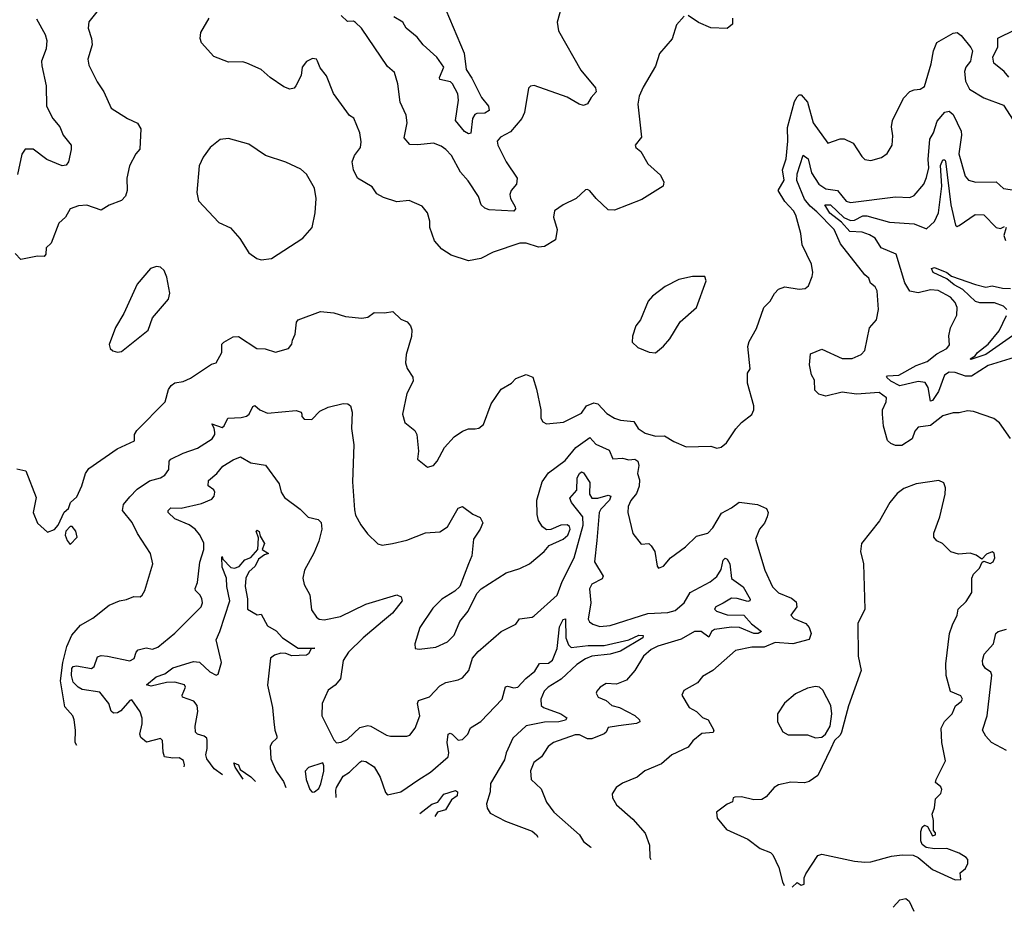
# Model space of a CAD drawing. Extents: x 1552294 to 1694791, y 811929 to 917222.
# Tile 413 of 643: x 1659829 to 1664624, y 829802 to 834147. Entities that reach past the tile are written whole.
import ezdxf

# ---------------------------------------------------------------- set-up
doc = ezdxf.new("R2010")
doc.units = 0

msp = doc.modelspace()

# ---------------------------------------------------------------- linework, layer by layer
at = {"layer": '0CON10XD'}
for points in [[(1660204.2, 834185), (1660166.2, 834136.2), (1660162.5, 834105), (1660178.6, 834055), (1660181.4, 834025), (1660160, 833955), (1660165.6, 833925), (1660205.6, 833845), (1660238.6, 833795), (1660275, 833716.2), (1660353.3, 833665), (1660403, 833643), (1660418, 833615), (1660414.1, 833515.9), (1660395, 833493.3), (1660362.9, 833435), (1660351.1, 833375), (1660351.9, 833315), (1660343.7, 833286.3), (1660325, 833265.6), (1660265, 833242.9), (1660225, 833218.5), (1660155, 833243.5), (1660115, 833240), (1660074.4, 833225.6), (1660051.2, 833185), (1660019.2, 833155), (1659981.4, 833058.6), (1659958, 833035), (1659956.2, 833005), (1659947.5, 832992.5), (1659915, 832994.3), (1659835, 832979.2), (1659806.9, 833006.9)], [(1662465.7, 834204.3), (1662447.1, 834135), (1662452.7, 834092.7), (1662561.7, 833901.7), (1662633.3, 833815), (1662636.7, 833795), (1662611.7, 833768.3), (1662595, 833737.5), (1662575, 833728.8), (1662553.3, 833735), (1662495, 833770), (1662335, 833826.7), (1662316.4, 833823.6), (1662306.2, 833813.8), (1662286.9, 833695), (1662275, 833666.2), (1662220, 833600), (1662170, 833575), (1662154.5, 833555), (1662158.2, 833535), (1662197.8, 833455), (1662251.1, 833375), (1662248.9, 833345), (1662222.5, 833315), (1662215.7, 833295), (1662220, 833275), (1662242.5, 833235), (1662244, 833225), (1662235, 833214.5), (1662115, 833221.1), (1662095, 833229.2), (1662075.6, 833245.6), (1662063.1, 833285), (1662012.4, 833362.4), (1661975, 833404.5), (1661931.3, 833485), (1661905, 833514.6), (1661881.5, 833531.5), (1661845, 833544.6), (1661767.2, 833537.2), (1661728.3, 833538.3), (1661701.5, 833571.5), (1661715.5, 833645), (1661711.7, 833681.7), (1661681.5, 833745), (1661670, 833835), (1661655, 833890), (1661619.5, 833919.5), (1661492.9, 834105), (1661465, 834134), (1661455, 834139.2), (1661425, 834138.5), (1661395, 834167.1)], [(1661904.7, 834195), (1661993.5, 833983.5), (1662002.6, 833905), (1662031.7, 833861.7), (1662078.3, 833768.3), (1662112.7, 833725), (1662115.9, 833705), (1662095, 833691.6), (1662055, 833690), (1662045, 833684.4), (1662033.5, 833665), (1662025.4, 833594.6), (1662015, 833590.6), (1661995, 833602.1), (1661952, 833655), (1661965.3, 833755), (1661962, 833785), (1661937.2, 833835), (1661926.7, 833845), (1661874.7, 833855), (1661873, 833865), (1661894.7, 833915), (1661860, 833965), (1661794.2, 834024.2), (1661765, 834062.1), (1661711.5, 834105), (1661694.5, 834135), (1661651.2, 834161.2)], [(1659910.7, 834150.7), (1659952.3, 834075), (1659960.9, 834045), (1659958.2, 834005), (1659934.4, 833945), (1659937.3, 833922.7), (1659957.5, 833825), (1659959.5, 833725), (1659990, 833665), (1660025, 833624.4), (1660040.4, 833585), (1660078.9, 833535), (1660080, 833515), (1660066, 833455), (1660055, 833437.5), (1660035, 833435.5), (1659960.6, 833465), (1659895, 833515.6), (1659855, 833515.8), (1659838.8, 833491.2), (1659817.8, 833392.2)], [(1663065, 834164), (1663027.5, 834122.5), (1663006.4, 834053.6), (1662945, 833982.5), (1662925, 833920), (1662865, 833818.8), (1662846.4, 833775), (1662839.6, 833735), (1662857.3, 833575), (1662827.1, 833535), (1662829.6, 833525), (1662854.3, 833505), (1662888, 833445), (1662949.7, 833389.7), (1662965.8, 833355), (1662962, 833335), (1662859.1, 833270.9), (1662725, 833218), (1662695, 833221.2), (1662636.7, 833275), (1662605, 833313.3), (1662595, 833320), (1662585, 833317.5), (1662538.8, 833275), (1662475, 833245.5), (1662434.3, 833215), (1662429.4, 833185), (1662445.9, 833124.1), (1662438.8, 833075), (1662385, 833041.2), (1662355, 833038.8), (1662295, 833057.5), (1662265, 833058.6), (1662135, 833014.3), (1662075, 832983.8), (1662015, 832972), (1661929.7, 832999.7), (1661885, 833028), (1661849.7, 833069.7), (1661826, 833135), (1661825.8, 833165), (1661815.5, 833205.5), (1661789.1, 833239.1), (1661725, 833265.8), (1661665, 833259.4), (1661600.8, 833280.8), (1661568.9, 833298.9), (1661545, 833332.5), (1661474.4, 833375), (1661453.8, 833415), (1661447.9, 833455), (1661459.1, 833485), (1661488.9, 833525), (1661492.3, 833552.3), (1661485.5, 833595.5), (1661456.9, 833666.9), (1661435, 833680), (1661357.9, 833787.9), (1661323, 833873), (1661291.7, 833911.7), (1661280, 833945), (1661274.2, 833954.2), (1661255, 833957.5), (1661225, 833943.3), (1661204.5, 833915.5), (1661200, 833875), (1661173.8, 833825), (1661165, 833814), (1661145, 833808.1), (1661115, 833820), (1661048.6, 833865), (1661005, 833904.4), (1660935, 833935.5), (1660915, 833940.9), (1660845, 833940.4), (1660775, 833967.5), (1660714.6, 834034.6), (1660707.5, 834055), (1660711.5, 834085), (1660751.9, 834155)], [(1663301.2, 834155), (1663300, 834125), (1663275, 834104), (1663195, 834107.1), (1663135, 834133.8), (1663085, 834168)], [(1664647, 833867), (1664624, 833895), (1664574, 833935), (1664568.8, 833965), (1664593.3, 834015), (1664593.6, 834056.4), (1664675, 834097.5)], [(1659815, 831958.8), (1659858.3, 831948.3), (1659908.3, 831818.3), (1659894.2, 831745), (1659915, 831693.3), (1659965, 831650), (1659997.8, 831662.2), (1660015.7, 831684.3), (1660045, 831747.5), (1660066.7, 831765), (1660076.7, 831795), (1660107.8, 831822.2), (1660132, 831875), (1660148.8, 831935), (1660165, 831960), (1660303.3, 832055), (1660387.5, 832095), (1660387.5, 832125), (1660400, 832145), (1660538, 832285), (1660553.8, 832345), (1660566.2, 832365), (1660585, 832377.5), (1660625, 832383.8), (1660660.3, 832399.7), (1660762.2, 832467.8), (1660785.6, 832475), (1660813.3, 832525), (1660812.5, 832565), (1660823.7, 832576.3), (1660868.3, 832601.7), (1660895, 832603.5), (1660984, 832545), (1661025, 832542.5), (1661075, 832527.5), (1661138.8, 832545), (1661154.2, 832565), (1661158, 832585), (1661170, 832615), (1661177.3, 832672.7), (1661185, 832683.8), (1661294.4, 832725.6), (1661359.3, 832719.3), (1661415, 832700), (1661495, 832692.9), (1661525, 832698), (1661555, 832720), (1661605, 832718), (1661646.7, 832725), (1661685, 832688), (1661716.2, 832675), (1661732.5, 832655), (1661738.6, 832635), (1661737.6, 832602.4), (1661711.9, 832515), (1661707.1, 832475), (1661716.6, 832446.6), (1661744, 832405), (1661745.7, 832385.7), (1661714.3, 832325), (1661693.6, 832225), (1661704.6, 832184.6), (1661754, 832145), (1661762.5, 832125), (1661770.8, 832045), (1661766.7, 832005), (1661815, 831966), (1661845, 831974.2), (1661862.5, 831995), (1661897.4, 832062.6), (1661945, 832114.2), (1661985, 832142.5), (1662015, 832152.5), (1662047, 832153), (1662065, 832155.8), (1662087.5, 832175), (1662125.8, 832275), (1662174.3, 832345.7), (1662224.1, 832375.9), (1662245, 832398.8), (1662295, 832417.5), (1662327.5, 832405), (1662346.1, 832346.1), (1662366.2, 832245), (1662366.7, 832205), (1662377, 832187), (1662395, 832177.5), (1662476.7, 832185), (1662565, 832230), (1662590, 832265), (1662625, 832280.5), (1662645, 832274.5), (1662688.7, 832228.7), (1662725, 832205.6), (1662755, 832195.6), (1662819.4, 832189.4), (1662840.6, 832155), (1662875, 832132.7), (1662925, 832117.5), (1662969.3, 832119.3), (1663015, 832091.4), (1663075, 832065.7), (1663195, 832068.8), (1663225, 832059.2), (1663245, 832064.3), (1663272, 832085), (1663317.3, 832152.7), (1663345, 832183.3), (1663395, 832222.5), (1663403.8, 832245), (1663403.8, 832265), (1663373.9, 832376.1), (1663373.3, 832425), (1663386.7, 832445), (1663375.5, 832555), (1663381.1, 832578.9), (1663418.1, 832641.9), (1663453.3, 832745), (1663484.1, 832775.9), (1663505, 832813.3), (1663525, 832834), (1663555, 832846), (1663625, 832834), (1663655, 832836.7), (1663670.7, 832849.3), (1663689.2, 832895), (1663692.5, 832915), (1663685.5, 832955), (1663640, 833050), (1663633.3, 833105), (1663608.2, 833195), (1663598.2, 833215), (1663555, 833261.5), (1663523.6, 833315), (1663552.7, 833365), (1663543.5, 833415), (1663561.5, 833468.5), (1663569.7, 833555), (1663567.7, 833622.3), (1663602.1, 833747.9), (1663615, 833771.2), (1663625, 833781.2), (1663635, 833781.2), (1663665.8, 833745.8), (1663693.8, 833643.8), (1663764.6, 833544.6), (1663825, 833565.7), (1663845, 833566), (1663888, 833545), (1663929.7, 833479.7), (1663945.8, 833465.8), (1663975, 833461.4), (1664026.7, 833475), (1664054, 833495), (1664078.6, 833535), (1664081.7, 833581.7), (1664074.5, 833625), (1664079.6, 833655), (1664132.9, 833765), (1664165, 833797.5), (1664185, 833805.8), (1664215, 833808), (1664235, 833821.2), (1664267.3, 833932.7), (1664278.9, 833995), (1664295, 834036), (1664375, 834082), (1664395, 834084.2), (1664415, 834070.8), (1664462, 834012), (1664469.4, 833995), (1664463.3, 833965), (1664458.9, 833945), (1664436.5, 833915), (1664430, 833895), (1664435, 833846.7), (1664455, 833808), (1664525, 833765.8), (1664620.7, 833730.7), (1664667, 833657)], [(1664655, 832106.7), (1664601.7, 832181.7), (1664574.1, 832204.1), (1664475, 832238.1), (1664445, 832241.5), (1664405, 832231.5), (1664375, 832231.8), (1664325, 832217.3), (1664265, 832169.4), (1664205, 832161.8), (1664188.5, 832141.5), (1664175, 832104.6), (1664125, 832072.7), (1664095, 832072.1), (1664071.4, 832081.4), (1664055, 832096.7), (1664036.6, 832166.6), (1664031.3, 832225), (1664031.2, 832245), (1664049.2, 832285), (1664050, 832305), (1664015, 832330), (1663905, 832321.5), (1663835, 832331.5), (1663755, 832311.9), (1663721.4, 832321.4), (1663702.3, 832342.3), (1663699.9, 832389.9), (1663685.9, 832415.9), (1663675.5, 832465), (1663680.7, 832519.3), (1663735, 832542.2), (1663835, 832496.7), (1663884, 832496), (1663927.5, 832515), (1663945.8, 832535), (1663967.5, 832645), (1664001.2, 832685), (1664010.8, 832735), (1664005.6, 832825), (1663995.8, 832845), (1663972.9, 832862.9), (1663965, 832887.5), (1663945, 832903.8), (1663826.2, 833055), (1663796, 833125), (1663711, 833211), (1663678.1, 833238.1), (1663651.9, 833271.9), (1663613.8, 833363.8), (1663615, 833395.5), (1663645, 833486.9), (1663668.8, 833468.8), (1663685, 833401.1), (1663720.3, 833345), (1663755, 833323.3), (1663812.7, 833315), (1663853.4, 833263.4), (1663875, 833255.9), (1664095, 833283.3), (1664165, 833280.4), (1664185, 833290), (1664232, 833345), (1664245, 833378.8), (1664257.5, 833425), (1664253.3, 833465), (1664262.2, 833565), (1664280, 833595), (1664297.9, 833652.1), (1664335, 833697.1), (1664355, 833701.4), (1664375, 833684.4), (1664413.5, 833603.5), (1664415.9, 833585), (1664403.2, 833493.2), (1664433.6, 833385), (1664449.2, 833365), (1664485, 833354.7), (1664585, 833356.2), (1664621.2, 833325), (1664695, 833312.9)], [(1661005, 832977.5), (1661055, 832983.8), (1661207.2, 833082.8), (1661253.8, 833135), (1661268.6, 833205), (1661272.5, 833275), (1661265, 833326.7), (1661226.2, 833395), (1661197.9, 833417.9), (1661125, 833452.9), (1661026.2, 833485), (1660945, 833540.8), (1660845, 833568.8), (1660805, 833563.3), (1660756.2, 833525), (1660722.9, 833477.1), (1660702.9, 833435), (1660692, 833305), (1660700, 833265), (1660798.3, 833158.3), (1660855, 833132.5), (1660900.7, 833080.7), (1660945, 833011.2), (1660983.9, 832983.9), (1661005, 832977.5)], [(1664715, 832513.1), (1664545, 832461.5), (1664465, 832410.2), (1664435, 832409.3), (1664385, 832427.7), (1664355, 832429.4), (1664332.4, 832415), (1664304.2, 832335.8), (1664275, 832291.1), (1664265, 832287.5), (1664252.8, 832355), (1664239, 832379), (1664205, 832384), (1664115, 832363.4), (1664071.5, 832385), (1664051.1, 832405), (1664055, 832412), (1664111.2, 832415), (1664195, 832462.3), (1664249.2, 832480.8), (1664295, 832518.9), (1664343.8, 832545), (1664357.7, 832562.3), (1664353.9, 832606.1), (1664362, 832645), (1664393, 832707), (1664395.3, 832745), (1664385, 832768.9), (1664361.5, 832795), (1664302.4, 832827.6), (1664265, 832830.5), (1664205, 832815.6), (1664165, 832823.3), (1664139.4, 832865), (1664097.1, 833005), (1664024.5, 833034.5), (1663995, 833081.8), (1663968.3, 833098.3), (1663932.3, 833112.3), (1663872.2, 833115), (1663831.1, 833161.1), (1663775, 833204), (1663750, 833245), (1663777.7, 833245), (1663843.5, 833183.5), (1663875, 833168.5), (1663895, 833170.8), (1663935, 833191.1), (1663955, 833191.5), (1664065, 833160.8), (1664185, 833152.9), (1664245, 833127.7), (1664285, 833163.3), (1664304.3, 833205), (1664320.2, 833335), (1664313.1, 833436.9), (1664325, 833464.5), (1664335, 833464.3), (1664337.1, 833457.1), (1664364.5, 833245), (1664386, 833146), (1664395, 833139.4), (1664405, 833143.3), (1664482.4, 833197.6), (1664525, 833196.2), (1664585, 833134.4), (1664605, 833129.6), (1664625, 833139.1)], [(1664634, 833135), (1664621.5, 833095), (1664630.7, 833070.7)], [(1660305, 832526.2), (1660325, 832530), (1660455, 832633.3), (1660475.8, 832694.2), (1660554.3, 832785.7), (1660559.4, 832815), (1660545, 832892.5), (1660532.5, 832925), (1660515, 832940.8), (1660495, 832944.4), (1660466.2, 832935), (1660401.4, 832858.6), (1660336.7, 832715), (1660295, 832647.5), (1660263.9, 832563.9), (1660270, 832545), (1660283, 832533), (1660305, 832526.2)], [(1664637.4, 832735), (1664620.8, 832750.8), (1664577.3, 832767.3), (1664505, 832767.8), (1664483.4, 832773.4), (1664422.5, 832832.5), (1664380.7, 832855), (1664343.9, 832883.9), (1664278.5, 832915), (1664270, 832935), (1664285, 832939.6), (1664345, 832915.2), (1664367.8, 832897.8), (1664484.2, 832855.8), (1664535, 832844.3), (1664565, 832849.5), (1664615, 832837.9), (1664653.7, 832836.3)], [(1662925, 832523.3), (1662963.9, 832556.1), (1662995, 832592.5), (1663046.2, 832675), (1663125, 832743.8), (1663172, 832875), (1663165.6, 832895.6), (1663105, 832895.6), (1663038.8, 832881.2), (1662973.1, 832846.9), (1662910.9, 832799.1), (1662890, 832775), (1662852.5, 832685), (1662830, 832655), (1662813.8, 832605), (1662812.5, 832575), (1662839.3, 832549.3), (1662895, 832526.2), (1662925, 832523.3)], [(1664665, 832606.7), (1664535, 832515.2), (1664460.6, 832490.6), (1664458, 832495), (1664481.7, 832508.3), (1664493.9, 832525), (1664545, 832565.8), (1664599.2, 832630.8), (1664634.4, 832705)], [(1660107.2, 830610.5), (1660098.6, 830625), (1660100.4, 830685), (1660094.5, 830734.5), (1660087.1, 830755), (1660048.8, 830798.8), (1660026.9, 830925), (1660038.9, 831015), (1660057.7, 831092.3), (1660082.2, 831147.8), (1660125, 831196.2), (1660185, 831230), (1660265, 831294.2), (1660315, 831315.7), (1660348.7, 831321.3), (1660385, 831336), (1660415, 831333.8), (1660425, 831343.3), (1660437.5, 831365), (1660477.1, 831495), (1660465.8, 831545), (1660403, 831643), (1660377.3, 831697.3), (1660329.4, 831755), (1660335, 831783.8), (1660365, 831822), (1660400.9, 831859.1), (1660460.3, 831899.7), (1660515, 831914.7), (1660535, 831926.8), (1660555.3, 831955), (1660557.3, 831995), (1660565.5, 832005), (1660625, 832034.8), (1660695, 832058.8), (1660766.2, 832105), (1660780, 832125), (1660780, 832135), (1660776.7, 832156.7), (1660765, 832177.5), (1660815, 832160), (1660825, 832167.5), (1660842.5, 832205), (1660907.7, 832207.7), (1660933.3, 832215), (1660946.2, 832225), (1660965, 832262.5), (1660973.3, 832266.7), (1660998.8, 832245), (1661035, 832228.9), (1661175, 832243.3), (1661200, 832235), (1661202.5, 832225), (1661203, 832213), (1661215, 832200), (1661251.7, 832198.3), (1661291.1, 832238.9), (1661331.4, 832258.6), (1661405, 832275.9), (1661426.7, 832275), (1661440.6, 832265), (1661448, 832235), (1661444.1, 832155), (1661456, 832075), (1661449.6, 831895), (1661459.1, 831759.1), (1661465, 831732.5), (1661490, 831685), (1661522.1, 831642.1), (1661572.3, 831592.3), (1661595, 831586.2), (1661645, 831594.3), (1661715, 831610.6), (1661805, 831645.7), (1661875, 831651.2), (1661913.1, 831675), (1661963.9, 831766.1), (1661985, 831774.3), (1662035, 831737.8), (1662071.1, 831721.1), (1662084.3, 831695), (1662071.9, 831665), (1662038.5, 831615), (1662030.9, 831535), (1662015.4, 831494.6), (1661972.3, 831385), (1661948.6, 831361.4), (1661885, 831322.9), (1661841.5, 831278.5), (1661777.5, 831185), (1661752.5, 831105), (1661755, 831082.5), (1661775, 831080), (1661855, 831090), (1661912.9, 831115), (1661945, 831148.5), (1661972, 831215), (1662013.5, 831265), (1662055, 831351.2), (1662076.6, 831373.4), (1662198.6, 831451.4), (1662265, 831472.2), (1662312.5, 831495), (1662382.5, 831555), (1662408, 831585), (1662475, 831615.5), (1662498.2, 831635), (1662510.3, 831665), (1662506.5, 831676.5), (1662495, 831684.6), (1662465, 831683.2), (1662415, 831662.7), (1662395, 831661.1), (1662375.7, 831675), (1662356.1, 831706.1), (1662349.2, 831735), (1662346.9, 831805), (1662373.8, 831895), (1662405, 831938.2), (1662485, 831998.5), (1662537, 832063), (1662605, 832110.5), (1662635, 832077.9), (1662699.6, 832049.6), (1662717.8, 832007.8), (1662765, 832010.8), (1662795, 832001.4), (1662825, 832004.7), (1662839.4, 831995), (1662844.2, 831975), (1662837.5, 831935), (1662847.5, 831905), (1662846.5, 831873.5), (1662832.7, 831837.3), (1662805, 831803.8), (1662792.9, 831775), (1662790, 831745), (1662815, 831643.3), (1662855, 831591.2), (1662893.6, 831593.6), (1662905, 831583.3), (1662922, 831555), (1662933.6, 831483.6), (1662940, 831475), (1662965, 831483.3), (1662998.8, 831525), (1663071.3, 831578.7), (1663125, 831630.8), (1663180, 831645), (1663205, 831670), (1663247.2, 831742.8), (1663295, 831767.8), (1663333.5, 831796.5), (1663422.5, 831785), (1663465.4, 831765.4), (1663474.4, 831745), (1663470, 831725), (1663455.8, 831694.2), (1663432.5, 831665), (1663412.5, 831615), (1663458.2, 831465), (1663495, 831383.6), (1663525, 831354.5), (1663587.6, 831327.6), (1663610.2, 831310.2), (1663613.6, 831285), (1663584.2, 831245), (1663598.7, 831228.7), (1663657.1, 831205), (1663673.1, 831185), (1663684.3, 831155), (1663673.2, 831126.8), (1663595, 831105.3), (1663508.8, 831111.2), (1663455, 831090), (1663395, 831089.7), (1663315, 831072.5), (1663205, 830976.2), (1663155, 830946), (1663130, 830915), (1663062.7, 830877.3), (1663053.8, 830855), (1663088.8, 830795), (1663125, 830776), (1663155, 830746), (1663182.5, 830735), (1663210, 830685), (1663206.4, 830673.6), (1663151.7, 830668.3), (1663106.9, 830633.1), (1663085, 830602.5), (1663005.6, 830564.4), (1662955, 830520.8), (1662873, 830487), (1662836.7, 830455), (1662765, 830426.2), (1662733.3, 830405), (1662713.8, 830375), (1662716.2, 830355), (1662735, 830321.2), (1662815, 830251.2), (1662875, 830182), (1662895.5, 830125), (1662898.1, 830065), (1662902.1, 830055.1)], [(1660629.4, 830506.1), (1660631.6, 830515), (1660627.1, 830537.1), (1660605, 830550), (1660575, 830547.5), (1660534.7, 830554.7), (1660527.5, 830577.5), (1660524, 830634), (1660515, 830643.8), (1660445.8, 830625.8), (1660418.9, 830648.9), (1660414.4, 830665), (1660425.5, 830715), (1660425, 830742.5), (1660415, 830773.3), (1660375, 830832.5), (1660365, 830830), (1660321, 830779), (1660305, 830769.7), (1660285, 830768.2), (1660275, 830777.1), (1660262.7, 830815), (1660219.3, 830869.3), (1660133, 830883), (1660113.5, 830893.5), (1660089.2, 830919.2), (1660081.2, 830951.2), (1660083.5, 830985), (1660090, 830995), (1660105, 830997.9), (1660178.8, 830985), (1660191.2, 830995), (1660207.1, 831042.9), (1660225, 831049.1), (1660255.8, 831045.8), (1660365, 831021.8), (1660386.1, 831033.9), (1660395.4, 831064.6), (1660405, 831075.8), (1660445, 831085.5), (1660475, 831080), (1660501.5, 831088.5), (1660585, 831156.7), (1660712.7, 831285), (1660719.1, 831305), (1660715.8, 831325.8), (1660706.8, 831345), (1660684.7, 831365), (1660682.9, 831375), (1660694.7, 831405), (1660706.7, 831503.3), (1660725.3, 831564.7), (1660725, 831598), (1660705, 831638.9), (1660683.8, 831665), (1660653.5, 831685), (1660584.8, 831714.8), (1660552.7, 831745), (1660552.1, 831755), (1660565, 831767.5), (1660615, 831767.3), (1660715, 831790), (1660765, 831810.8), (1660776.7, 831825), (1660779.5, 831845), (1660775, 831855.6), (1660746, 831875), (1660748.6, 831901.4), (1660789.2, 831935), (1660818.9, 831971.1), (1660867.7, 832002.3), (1660905, 832016.1), (1660955, 831987.8), (1661025.6, 831975.6), (1661092.9, 831885), (1661102.2, 831845), (1661119.3, 831819.3), (1661195, 831761.2), (1661233.4, 831723.4), (1661281.7, 831711.7), (1661296.7, 831696.7), (1661300, 831665), (1661285.6, 831605), (1661262.2, 831547.8), (1661215.6, 831465), (1661208.5, 831425), (1661215, 831393.8), (1661241.1, 831345), (1661250.7, 831270.7), (1661273.8, 831235), (1661287.5, 831225), (1661312.4, 831222.4), (1661391.5, 831238.5), (1661515, 831298.2), (1661665, 831344.2), (1661686.7, 831335), (1661691.2, 831315), (1661645.2, 831254.8), (1661595.7, 831214.3), (1661501.8, 831135), (1661430.5, 831065), (1661404.1, 831024.1), (1661391.9, 830935), (1661365, 830904.2), (1661331.1, 830878.9), (1661302, 830815), (1661300.8, 830755), (1661358, 830638), (1661372.5, 830622.5), (1661395, 830625.7), (1661425, 830641.5), (1661485, 830697.4), (1661525, 830707.2), (1661539.1, 830705), (1661615, 830660.9), (1661635, 830655.4), (1661715, 830655.5), (1661728.9, 830661.1), (1661755, 830694), (1661776.9, 830755), (1661767.1, 830815), (1661770.9, 830829.1), (1661825, 830847.1), (1661875, 830900), (1661905, 830917.8), (1661965, 830930), (1661985, 830940), (1662017.1, 830975), (1662034.4, 831035), (1662061.8, 831068.2), (1662174.6, 831165.4), (1662245, 831201.2), (1662263.3, 831226.7), (1662324.3, 831235.7), (1662335, 831242.5), (1662446.8, 831343.2), (1662471.2, 831408.8), (1662528.8, 831525), (1662573.7, 831683.7), (1662571, 831725), (1662516.2, 831795), (1662508.9, 831815), (1662542.8, 831855), (1662544.6, 831915), (1662555, 831935.7), (1662565, 831944.3), (1662575, 831938.1), (1662605, 831891.8), (1662604.5, 831834.5), (1662615, 831815.3), (1662644.8, 831814.8), (1662695, 831830.4), (1662708.2, 831825), (1662702.2, 831805), (1662658.9, 831761.1), (1662650.6, 831745), (1662639.1, 831609.1), (1662628.8, 831505), (1662670.4, 831435), (1662665, 831422.1), (1662615, 831395.9), (1662603.6, 831373.6), (1662610, 831305), (1662598.2, 831225), (1662603.3, 831213.3), (1662620.7, 831200.7), (1662655, 831190), (1662705, 831195.3), (1662887.5, 831252.5), (1662985, 831257.5), (1663021.5, 831268.5), (1663065, 831305.4), (1663094.4, 831355), (1663191.7, 831408.3), (1663225, 831433.8), (1663245, 831467.8), (1663255, 831513.1), (1663265, 831522.2), (1663275, 831517.5), (1663287.9, 831495), (1663295, 831424.3), (1663353.1, 831383.1), (1663386.3, 831323.7), (1663385.2, 831314.8), (1663375, 831312.4), (1663323.7, 831326.3), (1663295, 831327.7), (1663255, 831303.2), (1663220, 831285), (1663212.9, 831275), (1663222, 831265), (1663275, 831246), (1663355, 831244.8), (1663392.7, 831202.7), (1663441.5, 831165), (1663425.7, 831155), (1663405, 831155.2), (1663335, 831184.4), (1663295, 831186.7), (1663213.4, 831175), (1663197.8, 831165), (1663185, 831138.6), (1663147.3, 831165), (1663115, 831165.8), (1663051.2, 831128.8), (1662936.3, 831093.7), (1662905, 831077.9), (1662867.5, 831045), (1662825.3, 830974.7), (1662785, 830928.5), (1662735, 830909.4), (1662685, 830912.5), (1662656.2, 830895), (1662640, 830875), (1662636.2, 830865), (1662645.9, 830845.9), (1662685, 830828.5), (1662713.5, 830805), (1662749.4, 830795), (1662825, 830756.4), (1662848, 830735), (1662848.8, 830725), (1662833.5, 830716.5), (1662745.3, 830705.3), (1662695, 830697.7), (1662685.2, 830674.8), (1662675, 830666.1), (1662615, 830642.2), (1662595, 830643.3), (1662555, 830662), (1662535, 830662.5), (1662429.4, 830625), (1662401.9, 830605), (1662370, 830555), (1662333.2, 830526.8), (1662316.1, 830486.1), (1662320, 830445), (1662368.7, 830398.7), (1662395, 830333.3), (1662430.5, 830285), (1662555.6, 830175), (1662575, 830142.2), (1662610, 830115), (1662610.8, 830112.4)], [(1663591.8, 829919.3), (1663615, 829942.5), (1663635, 829930), (1663650, 829935), (1663650, 829965), (1663657.5, 829985), (1663716.1, 830073.9), (1663735, 830081.2), (1663895, 830045.7), (1663945, 830041.9), (1663975, 830043.1), (1664075, 830070.6), (1664127, 830077), (1664180, 830075), (1664205, 830063.8), (1664275, 830005.6), (1664385, 829955.8), (1664413.3, 829956.7), (1664410, 829990), (1664435, 830010), (1664446, 830035), (1664446, 830055), (1664438.8, 830065), (1664405, 830085.7), (1664345, 830108.1), (1664285, 830106.9), (1664243.1, 830113.1), (1664225, 830128), (1664218.1, 830145), (1664218.3, 830191.7), (1664225, 830212.5), (1664235, 830222.5), (1664250, 830215), (1664275, 830170), (1664290, 830175), (1664290, 830185), (1664280, 830195), (1664280, 830245), (1664272.5, 830275), (1664284.5, 830305.5), (1664289.8, 830350.2), (1664315, 830376.7), (1664319.4, 830395), (1664315, 830408), (1664289.3, 830429.3), (1664292, 830445), (1664338, 830535), (1664319.5, 830625), (1664317.3, 830695), (1664332.5, 830727.5), (1664370, 830765), (1664385.9, 830804.1), (1664415, 830824.5), (1664420, 830835), (1664411.8, 830851.8), (1664362.7, 830872.7), (1664340.6, 830950.6), (1664338.8, 831008.8), (1664358.1, 831155), (1664371.2, 831198.8), (1664394.3, 831245), (1664400, 831275), (1664437.9, 831312.1), (1664466.7, 831355), (1664466, 831425), (1664474.2, 831445), (1664503.1, 831475), (1664516.2, 831503.8), (1664525, 831507.5), (1664555, 831497.1), (1664570, 831505), (1664577.5, 831525), (1664575, 831547.5), (1664565, 831553.8), (1664538.3, 831541.7), (1664515, 831517.5), (1664487.8, 831537.8), (1664457.6, 831547.6), (1664402, 831542), (1664363.9, 831553.9), (1664322.5, 831595), (1664295, 831606.7), (1664281.2, 831625), (1664281.2, 831645), (1664309.5, 831725), (1664335.7, 831835), (1664337.1, 831865), (1664329.4, 831889.4), (1664305, 831901.2), (1664195, 831884.4), (1664135, 831861.9), (1664102, 831838), (1664067.5, 831795), (1664015.8, 831705), (1663928.8, 831595), (1663924.3, 831555), (1663938.2, 831495), (1663945.6, 831275), (1663911.4, 831205), (1663912.2, 831045), (1663926.9, 830975), (1663866.1, 830803.9), (1663832, 830675), (1663825, 830660), (1663797.5, 830635), (1663778.8, 830595), (1663715.8, 830464.2), (1663673.3, 830435), (1663651.2, 830428.8), (1663585, 830430.6), (1663525, 830418.1), (1663504.2, 830405), (1663465, 830360), (1663442.7, 830347.3), (1663405, 830345.7), (1663345, 830360.6), (1663311.2, 830358.8), (1663303.3, 830355), (1663300, 830335), (1663275, 830324.3), (1663222, 830285), (1663226.4, 830256.4), (1663271.2, 830201.2), (1663375, 830153.8), (1663435, 830108.6), (1663485, 830088), (1663497, 830077), (1663526.2, 830015), (1663543.8, 829945), (1663552.7, 829927.1)], [(1660075, 831590), (1660108.8, 831625), (1660102.5, 831655), (1660085, 831676.7), (1660075, 831677.5), (1660053.8, 831655), (1660050, 831635), (1660059.3, 831609.3), (1660075, 831590)], [(1660816, 830467.6), (1660775.5, 830495.5), (1660739.6, 830545), (1660735.2, 830565), (1660742.2, 830595), (1660741.5, 830635), (1660739.5, 830645), (1660727.5, 830655), (1660695, 830664.5), (1660685.4, 830675.4), (1660682.7, 830705), (1660696.7, 830775), (1660693.6, 830805), (1660676.6, 830826.6), (1660622.2, 830845), (1660620.4, 830855), (1660636.9, 830895), (1660631.1, 830905), (1660585, 830919.3), (1660543.5, 830916.5), (1660468.5, 830898.5), (1660446, 830905), (1660493.8, 830945), (1660535, 830959.6), (1660575, 830988.1), (1660675, 831018.8), (1660705, 831015.4), (1660755, 830969.1), (1660785, 830953.1), (1660795, 830958), (1660811.8, 831015), (1660785.6, 831125), (1660804.2, 831165.8), (1660852.8, 831315), (1660837.8, 831385), (1660835.8, 831425), (1660815, 831478.8), (1660812.6, 831527.4), (1660815, 831531.2), (1660817.5, 831517.5), (1660857.8, 831477.8), (1660875, 831473.6), (1660897.7, 831482.3), (1660925, 831514.8), (1660954.1, 831525.9), (1660988.8, 831565), (1660992.2, 831622.2), (1660981.1, 831655), (1660985, 831659.4), (1660995, 831652.5), (1661000.5, 831630.5), (1661021.2, 831595), (1661010, 831565), (1661040, 831545), (1661021.2, 831538.8), (1660992.6, 831517.4), (1660975.3, 831484.7), (1660945, 831456.8), (1660929.6, 831425), (1660927, 831385), (1660938.4, 831325), (1660938, 831275), (1660985, 831246.2), (1661005, 831250), (1661035, 831192.5), (1661078, 831168), (1661109.5, 831135), (1661185, 831084.7), (1661266.2, 831085), (1661248.8, 831081.2), (1661235, 831056.7), (1661225, 831050.8), (1661155, 831047.6), (1661125, 831058.7), (1661099.9, 831060.1), (1661069.4, 831050.6), (1661050, 831035), (1661035.6, 830904.4), (1661060.7, 830795), (1661067.1, 830725), (1661070.9, 830685), (1661081.5, 830655), (1661080.5, 830645), (1661056.9, 830623.1), (1661048.7, 830605), (1661052.7, 830545), (1661078.7, 830485), (1661113.2, 830435), (1661124.3, 830405.1)], [(1661370.9, 830357.4), (1661368.1, 830391.9), (1661371.9, 830405), (1661405, 830460.6), (1661435, 830480.4), (1661485, 830528.9), (1661495.5, 830534.5), (1661515, 830532.7), (1661555.3, 830505.3), (1661585, 830455.7), (1661610.3, 830380.3), (1661619.5, 830369.5), (1661685, 830384.4), (1661772.5, 830445), (1661829.2, 830480.8), (1661915.3, 830554.7), (1661919.3, 830575), (1661910, 830625), (1661915, 830665.6), (1661925, 830669.5), (1661935, 830664.5), (1661965, 830635.4), (1661985, 830640), (1662011.1, 830665), (1662025, 830695.5), (1662075, 830727.5), (1662178.5, 830835), (1662195, 830896.2), (1662205, 830898.9), (1662235, 830890.5), (1662255, 830893.8), (1662293.2, 830936.8), (1662337.1, 830972.9), (1662360.3, 831009.7), (1662405, 831011.9), (1662424.1, 831025.9), (1662447.3, 831082.7), (1662458.3, 831188.3), (1662475, 831224.2), (1662486.7, 831226.7), (1662489.5, 831135), (1662501.3, 831101.3), (1662515, 831086.9), (1662598, 831098), (1662675, 831097.4), (1662795.6, 831125.6), (1662845, 831147.1), (1662865.3, 831145.3), (1662864.5, 831135), (1662755, 831070.5), (1662704, 831055), (1662615, 831044.8), (1662585, 831032.3), (1662542.5, 831005), (1662466, 830934), (1662403.3, 830895), (1662383.8, 830875), (1662366.8, 830835), (1662368.5, 830805), (1662380, 830795), (1662464.9, 830764.9), (1662493.1, 830745), (1662486.6, 830733.4), (1662455, 830724.8), (1662385, 830724.1), (1662295, 830705.9), (1662230, 830645), (1662198.7, 830575), (1662190, 830540), (1662121.8, 830425), (1662119.5, 830385), (1662102.5, 830325), (1662105.4, 830305), (1662120.5, 830280.5), (1662195, 830240.7), (1662325, 830192.3), (1662346.4, 830175), (1662352.4, 830164)], [(1664635.6, 830585), (1664562.5, 830625), (1664534.4, 830655), (1664518.1, 830685), (1664540.6, 830755), (1664563.5, 830953.5), (1664558.1, 830968.1), (1664533.2, 830985), (1664520, 831005), (1664517.8, 831025), (1664525.7, 831054.3), (1664571.8, 831105), (1664583.5, 831155), (1664593.8, 831166.2), (1664635, 831176.3)], [(1663705, 830646.7), (1663735, 830650), (1663754.1, 830665.9), (1663776.7, 830705), (1663784.5, 830765), (1663779.4, 830805), (1663739.7, 830879.7), (1663725, 830893.8), (1663705, 830898), (1663665, 830890), (1663607.9, 830862.1), (1663554.4, 830815.6), (1663519.2, 830765), (1663520, 830725), (1663545, 830676.7), (1663571.2, 830661.2), (1663665, 830662), (1663705, 830646.7)], [(1660917.3, 830446.7), (1660877.5, 830505), (1660872.5, 830525), (1660895, 830516), (1660902.3, 830492.3), (1660955, 830456.9), (1660976.6, 830434.5)], [(1661253.2, 830383.2), (1661265, 830384.3), (1661285, 830400), (1661295, 830424), (1661309.6, 830485), (1661310.8, 830510.8), (1661305, 830526.2), (1661235, 830503.1), (1661218.9, 830485), (1661223.5, 830445), (1661241.4, 830395), (1661253.2, 830383.2)], [(1661777.4, 830278.8), (1661836, 830324), (1661865.9, 830334.1), (1661895, 830372.8), (1661950.8, 830390.8), (1661961.5, 830385), (1661960, 830365), (1661932.1, 830345), (1661903.4, 830296.6), (1661864.5, 830285), (1661850, 830264.3)], [(1664082.5, 829822), (1664115, 829858.2), (1664145, 829864.4), (1664160.8, 829850.8), (1664184, 829801.9)]]:
    msp.add_lwpolyline(points, dxfattribs=at)

doc.saveas('drawing.dxf')
